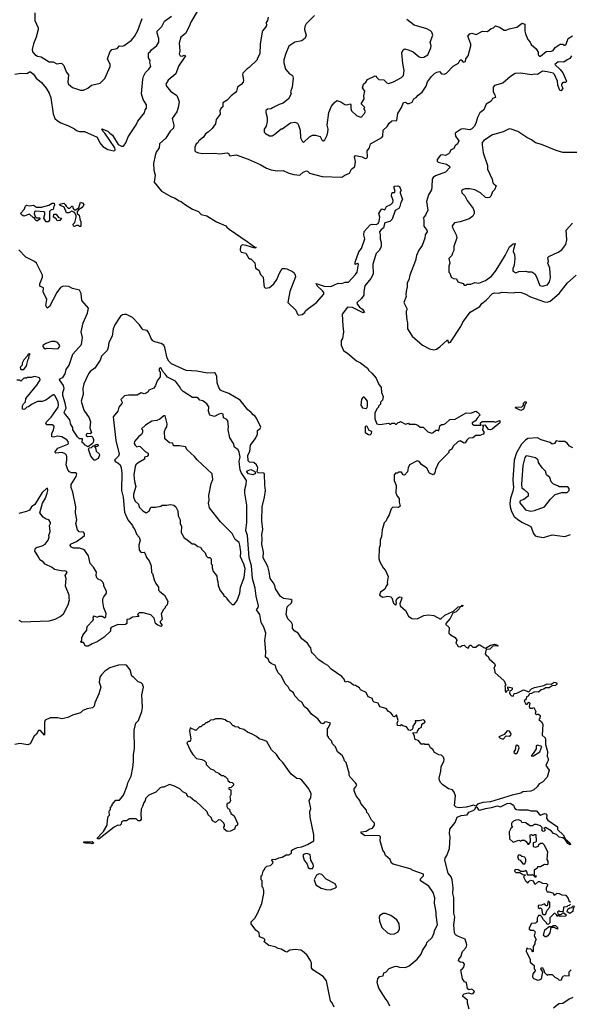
# Model space of a CAD drawing. Extents: x 2494106 to 2685573, y 758056 to 915185.
# Tile 498 of 507: x 2648584 to 2654210, y 897354 to 907414. Entities that reach past the tile are written whole.
import ezdxf

# ---------------------------------------------------------------- set-up
doc = ezdxf.new("R2010")
doc.units = 0

msp = doc.modelspace()

# ---------------------------------------------------------------- linework, layer by layer
at = {"layer": '0CON05XD'}
for points in [[(2650409, 907515), (2650333, 907387), (2650316, 907344), (2650277, 907273), (2650231, 907235), (2650214, 907175), (2650219, 907095), (2650213, 907065), (2650225, 907043), (2650245, 907042), (2650265, 907052), (2650278, 907045), (2650205, 906940), (2650178, 906862), (2650100, 906795), (2650078, 906755), (2650084, 906735), (2650125, 906685), (2650188, 906638), (2650203, 906605), (2650212, 906575), (2650203, 906515), (2650188, 906472), (2650143, 906405), (2650160, 906335), (2650154, 906306), (2650121, 906275), (2650077, 906203), (2650013, 906145), (2650008, 906105), (2649979, 906061), (2649967, 906025), (2649951, 905945), (2649953, 905875), (2649968, 905825), (2649959, 905755), (2650033, 905663), (2650135, 905604), (2650165, 905594), (2650212, 905562), (2650235, 905555), (2650268, 905528), (2650349, 905479), (2650412, 905455), (2650438, 905425), (2650495, 905409), (2650595, 905348), (2650689, 905309), (2650700, 905295), (2650725, 905272), (2650909, 905149), (2650982, 905092), (2651000, 905085), (2650985, 905080), (2650898, 905108), (2650858, 905112), (2650840, 905095), (2650838, 905058), (2650848, 905038), (2650895, 905030), (2650922, 904982), (2650935, 904970), (2650945, 904970), (2650985, 904930), (2650992, 904875), (2651028, 904855), (2651045, 904810), (2651072, 904782), (2651077, 904707), (2651082, 904685), (2651095, 904670), (2651135, 904678), (2651182, 904715), (2651211, 904759), (2651238, 904825), (2651265, 904870), (2651295, 904872), (2651315, 904867), (2651371, 904841), (2651387, 904827), (2651400, 904805), (2651402, 904788), (2651344, 904636), (2651323, 904525), (2651405, 904445), (2651423, 904405), (2651434, 904395), (2651470, 904400), (2651498, 904422), (2651505, 904438), (2651523, 904455), (2651618, 904525), (2651692, 904608), (2651690, 904625), (2651677, 904645), (2651624, 904695), (2651612, 904718), (2651695, 904690), (2651762, 904688), (2651838, 904722), (2651875, 904718), (2651908, 904732), (2651945, 904733), (2652015, 904810), (2652031, 904835), (2652046, 904915), (2652035, 904922), (2652012, 904912), (2652010, 904935), (2652049, 905041), (2652077, 905075), (2652109, 905175), (2652100, 905215), (2652105, 905250), (2652165, 905319), (2652186, 905326), (2652225, 905321), (2652245, 905333), (2652256, 905354), (2652264, 905395), (2652254, 905435), (2652275, 905468), (2652285, 905480), (2652315, 905470), (2652332, 905505), (2652376, 905524), (2652397, 905545), (2652399, 905565), (2652383, 905615), (2652385, 905640), (2652393, 905647), (2652412, 905648), (2652422, 905658), (2652408, 905705), (2652415, 905712), (2652447, 905717), (2652465, 905708), (2652478, 905675), (2652480, 905665), (2652470, 905655), (2652470, 905645), (2652496, 905575), (2652478, 905545), (2652468, 905505), (2652457, 905485), (2652422, 905465), (2652390, 905375), (2652365, 905352), (2652315, 905337), (2652302, 905288), (2652273, 905265), (2652259, 905245), (2652267, 905215), (2652267, 905175), (2652278, 905138), (2652278, 905095), (2652260, 905060), (2652226, 905025), (2652219, 905005), (2652193, 904917), (2652195, 904815), (2652172, 904768), (2652112, 904695), (2652100, 904635), (2652100, 904600), (2652076, 904565), (2652031, 904525), (2652029, 904515), (2652056, 904476), (2652085, 904456), (2652107, 904423), (2652095, 904418), (2651984, 904474), (2651933, 904477), (2651880, 904405), (2651884, 904286), (2651893, 904225), (2651882, 904158), (2651870, 904135), (2651868, 904088), (2651892, 904035), (2651905, 904022), (2651935, 904008), (2652025, 903928), (2652065, 903907), (2652138, 903855), (2652151, 903831), (2652183, 903803), (2652225, 903750), (2652250, 903695), (2652278, 903655), (2652280, 903605), (2652297, 903565), (2652290, 903525), (2652270, 903505), (2652270, 903485), (2652250, 903465), (2652250, 903455), (2652233, 903437), (2652212, 903395), (2652212, 903335), (2652234, 903284), (2652265, 903278), (2652355, 903290), (2652365, 903280), (2652375, 903280), (2652385, 903290), (2652415, 903290), (2652425, 903280), (2652435, 903280), (2652452, 903298), (2652465, 903300), (2652475, 903310), (2652525, 903280), (2652555, 903290), (2652565, 903280), (2652625, 903280), (2652652, 903272), (2652675, 903250), (2652705, 903250), (2652753, 903203), (2652795, 903190), (2652810, 903195), (2652835, 903220), (2652855, 903220), (2652868, 903212), (2652877, 903263), (2652893, 903277), (2652915, 903278), (2652935, 903288), (2652980, 903330), (2653035, 903332), (2653145, 903398), (2653195, 903393), (2653202, 903398), (2653245, 903413), (2653262, 903405), (2653290, 903375), (2653257, 903343), (2653240, 903315), (2653208, 903295), (2653208, 903285), (2653225, 903270), (2653295, 903270), (2653300, 903275), (2653292, 903282), (2653293, 903295), (2653311, 903309), (2653425, 903310), (2653445, 903302), (2653485, 903318), (2653490, 903315), (2653490, 903295), (2653410, 903230), (2653395, 903223), (2653375, 903228), (2653345, 903272), (2653312, 903268), (2653318, 903258), (2653313, 903225), (2653330, 903195), (2653321, 903179), (2653285, 903167), (2653243, 903167), (2653215, 903142), (2653172, 903138), (2653152, 903118), (2653135, 903090), (2653125, 903088), (2653085, 903111), (2653060, 903100), (2653012, 903055), (2653000, 903025), (2652985, 903020), (2652970, 903005), (2652968, 902992), (2652862, 902885), (2652833, 902817), (2652827, 902783), (2652807, 902763), (2652770, 902780), (2652745, 902830), (2652690, 902870), (2652665, 902899), (2652645, 902908), (2652568, 902865), (2652552, 902835), (2652547, 902793), (2652515, 902760), (2652502, 902762), (2652485, 902790), (2652455, 902790), (2652445, 902780), (2652425, 902780), (2652410, 902765), (2652410, 902705), (2652430, 902655), (2652428, 902578), (2652440, 902545), (2652462, 902522), (2652460, 902485), (2652472, 902445), (2652455, 902431), (2652398, 902432), (2652380, 902415), (2652360, 902355), (2652338, 902322), (2652330, 902295), (2652308, 902272), (2652288, 902202), (2652282, 902135), (2652268, 902095), (2652268, 902045), (2652258, 902015), (2652254, 901905), (2652263, 901873), (2652298, 901815), (2652323, 901785), (2652350, 901725), (2652338, 901665), (2652342, 901645), (2652328, 901625), (2652316, 901594), (2652272, 901565), (2652262, 901535), (2652295, 901513), (2652347, 901523), (2652375, 901518), (2652386, 901506), (2652405, 901452), (2652425, 901433), (2652433, 901445), (2652431, 901475), (2652441, 901499), (2652464, 901516), (2652484, 901514), (2652488, 901505), (2652469, 901445), (2652473, 901425), (2652527, 901377), (2652555, 901318), (2652592, 901295), (2652645, 901291), (2652713, 901327), (2652765, 901334), (2652815, 901327), (2652885, 901290), (2652929, 901331), (2653015, 901369), (2653065, 901416), (2653092, 901418), (2653105, 901433), (2653115, 901430), (2653105, 901417), (2653086, 901414), (2653076, 901395), (2653045, 901365), (2653011, 901349), (2652983, 901297), (2652938, 901245), (2652938, 901235), (2652971, 901205), (2652970, 901145), (2652994, 901124), (2653035, 901102), (2653050, 901075), (2653040, 901045), (2653052, 901035), (2653065, 901011), (2653085, 901006), (2653105, 901020), (2653125, 901023), (2653145, 901003), (2653165, 900993), (2653185, 901022), (2653195, 901023), (2653215, 901003), (2653245, 901003), (2653272, 901025), (2653284, 901026), (2653325, 900998), (2653345, 900993), (2653395, 901022), (2653435, 901032), (2653465, 901024), (2653472, 901015), (2653468, 901012), (2653423, 901017), (2653388, 900982), (2653350, 900980), (2653340, 900935), (2653350, 900920), (2653369, 900909), (2653382, 900882), (2653436, 900835), (2653442, 900815), (2653430, 900785), (2653437, 900777), (2653440, 900745), (2653535, 900660), (2653550, 900615), (2653542, 900605), (2653543, 900583), (2653544, 900554), (2653555, 900540), (2653560, 900555), (2653580, 900565), (2653580, 900575), (2653570, 900585), (2653572, 900598), (2653616, 900586), (2653615, 900570), (2653605, 900560), (2653592, 900558), (2653590, 900535), (2653595, 900520), (2653610, 900505), (2653625, 900502), (2653635, 900530), (2653665, 900534), (2653732, 900568), (2653785, 900548), (2653815, 900576), (2653845, 900592), (2653939, 900611), (2653975, 900627), (2654015, 900626), (2654045, 900644), (2654063, 900643), (2654074, 900635), (2654074, 900625), (2654058, 900612), (2654025, 900608), (2653995, 900589), (2653955, 900586), (2653938, 900572), (2653913, 900567), (2653885, 900544), (2653845, 900548), (2653815, 900528), (2653794, 900526), (2653778, 900502), (2653762, 900495), (2653758, 900472), (2653740, 900455), (2653755, 900420), (2653768, 900422), (2653785, 900440), (2653795, 900430), (2653788, 900395), (2653795, 900380), (2653825, 900380), (2653838, 900388), (2653858, 900345), (2653850, 900325), (2653865, 900310), (2653872, 900318), (2653885, 900318), (2653902, 900305), (2653897, 900273), (2653890, 900265), (2653915, 900240), (2653928, 900215), (2653923, 900103), (2653952, 900075), (2653958, 900058), (2653957, 900007), (2653976, 899936), (2653973, 899885), (2653983, 899865), (2653983, 899845), (2653974, 899826)], [(2648535, 906856), (2648595, 906869), (2648656, 906864), (2648685, 906882), (2648695, 906882), (2648725, 906858), (2648752, 906815), (2648805, 906773), (2648854, 906714), (2648885, 906662), (2648901, 906615), (2648927, 906453), (2648944, 906404), (2648965, 906384), (2649005, 906360), (2649075, 906333), (2649145, 906297), (2649165, 906280), (2649195, 906270), (2649245, 906272), (2649375, 906212), (2649404, 906154), (2649435, 906119), (2649485, 906089), (2649545, 906073), (2649555, 906076), (2649560, 906085), (2649556, 906105), (2649455, 906254), (2649433, 906275), (2649423, 906297), (2649485, 906276), (2649504, 906254), (2649531, 906235), (2649589, 906139), (2649625, 906121), (2649645, 906123), (2649670, 906155), (2649693, 906217), (2649775, 906341), (2649792, 906378), (2649858, 906462), (2649866, 906494), (2649879, 906511), (2649878, 906545), (2649845, 906600), (2649829, 906655), (2649843, 906805), (2649849, 906835), (2649868, 906875), (2649901, 906905), (2649923, 906937), (2649914, 906975), (2649916, 906996), (2649900, 907025), (2649900, 907075), (2649916, 907084), (2649932, 907105), (2649985, 907150), (2650006, 907185), (2650007, 907223), (2649989, 907275), (2649990, 907295), (2650037, 907343), (2650065, 907397), (2650135, 907450)], [(2648740, 907485), (2648740, 907405), (2648772, 907332), (2648772, 907315), (2648751, 907235), (2648724, 907166), (2648710, 907110), (2648716, 907085), (2648737, 907057), (2648765, 907041), (2648804, 907034), (2648885, 906984), (2648925, 906982), (2648964, 906964), (2649005, 906970), (2649015, 906966), (2649034, 906945), (2649060, 906880), (2649082, 906852), (2649074, 906775), (2649084, 906754), (2649125, 906720), (2649205, 906694), (2649235, 906693), (2649280, 906715), (2649318, 906745), (2649405, 906765), (2649455, 906812), (2649508, 906935), (2649507, 906955), (2649480, 907015), (2649505, 907082), (2649525, 907108), (2649579, 907121), (2649605, 907147), (2649635, 907142), (2649651, 907149), (2649725, 907203), (2649757, 907243), (2649792, 907305), (2649836, 907425)], [(2651121, 907439), (2651117, 907405), (2651103, 907385), (2651104, 907355), (2651095, 907337), (2651067, 907305), (2651061, 907289), (2651040, 907165), (2651036, 907065), (2651010, 907015), (2651010, 907005), (2650930, 906925), (2650907, 906913), (2650864, 906866), (2650860, 906855), (2650871, 906795), (2650867, 906775), (2650848, 906752), (2650810, 906725), (2650800, 906685), (2650790, 906670), (2650743, 906635), (2650705, 906590), (2650658, 906565), (2650660, 906525), (2650641, 906509), (2650628, 906485), (2650632, 906448), (2650590, 906395), (2650585, 906350), (2650549, 906301), (2650510, 906265), (2650481, 906249), (2650462, 906215), (2650414, 906176), (2650403, 906157), (2650388, 906145), (2650373, 906113), (2650372, 906075), (2650384, 906064), (2650410, 906055), (2650455, 906046), (2650575, 906051), (2650625, 906043), (2650703, 906053), (2650716, 906046), (2650732, 906022), (2650795, 906032), (2650919, 905989), (2651042, 905935), (2651105, 905896), (2651155, 905880), (2651215, 905870), (2651275, 905874), (2651335, 905846), (2651385, 905831), (2651445, 905824), (2651482, 905855), (2651515, 905870), (2651525, 905867), (2651545, 905844), (2651675, 905812), (2651875, 905804), (2651905, 905826), (2651955, 905847), (2651975, 905887), (2652007, 905913), (2652016, 905965), (2652006, 906014), (2652014, 906026), (2652084, 906014), (2652115, 905997), (2652130, 906000), (2652136, 906014), (2652134, 906075), (2652159, 906105), (2652170, 906145), (2652285, 906211), (2652294, 906225), (2652297, 906285), (2652338, 906322), (2652360, 906355), (2652385, 906382), (2652438, 906385), (2652446, 906455), (2652486, 906515), (2652504, 906566), (2652525, 906570), (2652545, 906558), (2652563, 906557), (2652595, 906572), (2652612, 906605), (2652635, 906618), (2652655, 906642), (2652695, 906672), (2652737, 906735), (2652752, 906778), (2652792, 906835), (2652822, 906865), (2652845, 906879), (2652873, 906883), (2652895, 906860), (2652925, 906858), (2652945, 906868), (2653012, 906938), (2653069, 906971), (2653085, 907002), (2653095, 907002), (2653115, 906980), (2653138, 906985), (2653142, 907015), (2653167, 907045), (2653193, 907147), (2653193, 907165), (2653162, 907245), (2653182, 907268), (2653205, 907277), (2653248, 907262), (2653313, 907297), (2653365, 907292), (2653400, 907325), (2653425, 907332), (2653445, 907352), (2653488, 907338), (2653535, 907308), (2653555, 907308), (2653585, 907320), (2653665, 907338), (2653717, 907377), (2653747, 907367), (2653747, 907295), (2653752, 907268)], [(2651595, 907458), (2651510, 907370), (2651496, 907345), (2651494, 907314), (2651510, 907255), (2651502, 907225), (2651465, 907198), (2651395, 907183), (2651335, 907142), (2651302, 907068), (2651284, 907005), (2651284, 906974), (2651299, 906909), (2651341, 906861), (2651372, 906842), (2651377, 906815), (2651368, 906725), (2651352, 906675), (2651358, 906655), (2651330, 906605), (2651275, 906560), (2651235, 906548), (2651166, 906514), (2651155, 906502), (2651115, 906498), (2651098, 906485), (2651098, 906465), (2651112, 906415), (2651112, 906375), (2651102, 906325), (2651082, 906295), (2651082, 906265), (2651095, 906250), (2651138, 906228), (2651162, 906228), (2651195, 906248), (2651255, 906300), (2651265, 906300), (2651351, 906359), (2651395, 906367), (2651421, 906355), (2651434, 906335), (2651449, 906285), (2651452, 906205), (2651471, 906171), (2651485, 906160), (2651544, 906216), (2651575, 906233), (2651605, 906233), (2651655, 906220), (2651675, 906180), (2651685, 906176), (2651701, 906185), (2651727, 906235), (2651734, 906264), (2651736, 906295), (2651726, 906335), (2651744, 906465), (2651771, 906529), (2651796, 906565), (2651825, 906589), (2651865, 906576), (2651906, 906546), (2651924, 906544), (2651964, 906554), (2651969, 906545), (2651966, 906505), (2651974, 906484), (2652026, 906436), (2652065, 906418), (2652075, 906420), (2652108, 906455), (2652118, 906475), (2652100, 906505), (2652110, 906515), (2652072, 906555), (2652104, 906605), (2652101, 906635), (2652110, 906685), (2652087, 906717), (2652097, 906755), (2652120, 906775), (2652137, 906803), (2652215, 906840), (2652226, 906836), (2652230, 906825), (2652253, 906803), (2652305, 906800), (2652335, 906770), (2652353, 906763), (2652405, 906779), (2652485, 906824), (2652506, 906844), (2652514, 906895), (2652500, 906965), (2652490, 907075), (2652502, 907105), (2652520, 907115), (2652565, 907104), (2652605, 907084), (2652666, 907035), (2652685, 907027), (2652715, 907031), (2652755, 907054), (2652786, 907125), (2652788, 907145), (2652779, 907185), (2652804, 907256), (2652796, 907286), (2652781, 907301), (2652745, 907319), (2652615, 907358), (2652541, 907415)], [(2653752, 907268), (2653775, 907210), (2653800, 907185), (2653811, 907161), (2653862, 907115), (2653882, 907082), (2653880, 907055), (2653895, 907040), (2653905, 907040), (2653965, 907090), (2654015, 907092), (2654035, 907100), (2654055, 907128), (2654105, 907163), (2654133, 907163), (2654145, 907153), (2654155, 907153), (2654167, 907165), (2654187, 907223), (2654231, 907249)], [(2654221, 907045), (2654205, 907017), (2654178, 907005), (2654145, 906980), (2654085, 906982), (2654053, 906955), (2654108, 906905), (2654135, 906870), (2654172, 906785), (2654165, 906773), (2654135, 906773), (2654120, 906755), (2654120, 906740), (2654134, 906715), (2654115, 906687), (2654102, 906692), (2654084, 906745), (2654080, 906785), (2654048, 906855), (2654035, 906866), (2653975, 906882), (2653925, 906887), (2653874, 906854), (2653845, 906857), (2653815, 906851), (2653703, 906867), (2653645, 906864), (2653600, 906835), (2653520, 906765), (2653435, 906740), (2653422, 906725), (2653423, 906675), (2653440, 906645), (2653445, 906620), (2653415, 906607), (2653400, 906580), (2653351, 906549), (2653328, 906492), (2653285, 906462), (2653261, 906415), (2653245, 906352), (2653227, 906323), (2653205, 906299), (2653185, 906290), (2653115, 906300), (2653095, 906296), (2653034, 906256), (2653037, 906225), (2653071, 906175), (2653056, 906144), (2653034, 906126), (2653016, 906094), (2652988, 906085), (2652977, 906055), (2652965, 906043), (2652935, 906026), (2652905, 906034), (2652885, 906031), (2652848, 905985), (2652849, 905969), (2652859, 905959), (2652945, 905936), (2652976, 905916), (2652978, 905905), (2652935, 905857), (2652832, 905818), (2652808, 905802), (2652797, 905785), (2652796, 905705), (2652790, 905675), (2652761, 905625), (2652740, 905555), (2652753, 905467), (2652730, 905415), (2652708, 905385), (2652713, 905373), (2652714, 905305), (2652744, 905265), (2652748, 905245), (2652728, 905215), (2652725, 905182), (2652695, 905108), (2652662, 905058), (2652640, 905005), (2652628, 904955), (2652571, 904805), (2652560, 904755), (2652542, 904725), (2652542, 904685), (2652533, 904637), (2652528, 904605), (2652532, 904585), (2652510, 904525), (2652543, 904455), (2652533, 904437), (2652532, 904415), (2652538, 904345), (2652548, 904315), (2652548, 904255), (2652595, 904179), (2652698, 904088), (2652771, 904051), (2652815, 904041), (2652842, 904048), (2652878, 904072), (2652955, 904143), (2652965, 904112), (2652985, 904119), (2653091, 904279), (2653111, 904325), (2653188, 904425), (2653285, 904482), (2653307, 904513), (2653351, 904549), (2653415, 904616), (2653435, 904622), (2653475, 904618), (2653515, 904630), (2653625, 904623), (2653655, 904630), (2653707, 904627), (2653745, 904613), (2653802, 904582), (2653945, 904531), (2653975, 904526), (2654003, 904537), (2654095, 904616), (2654180, 904725), (2654270, 904805)], [(2654275, 906056), (2654135, 906057), (2654065, 906077), (2653915, 906140), (2653855, 906154), (2653815, 906187), (2653765, 906209), (2653675, 906272), (2653605, 906294), (2653585, 906297), (2653525, 906267), (2653415, 906236), (2653325, 906179), (2653311, 906159), (2653308, 906135), (2653320, 906055), (2653363, 905925), (2653363, 905885), (2653411, 905785), (2653418, 905748), (2653427, 905737), (2653452, 905715), (2653434, 905676), (2653414, 905656), (2653398, 905612), (2653385, 905598), (2653365, 905592), (2653345, 905598), (2653294, 905644), (2653235, 905677), (2653184, 905686), (2653135, 905686), (2653115, 905680), (2653097, 905665), (2653101, 905645), (2653131, 905615), (2653155, 905568), (2653216, 905486), (2653228, 905455), (2653228, 905435), (2653215, 905408), (2653175, 905378), (2653085, 905347), (2653025, 905337), (2653003, 905307), (2653005, 905290), (2653043, 905215), (2653050, 905185), (2653020, 905095), (2653020, 905055), (2653005, 905030), (2653000, 905005), (2652970, 904975), (2652980, 904925), (2652970, 904895), (2652970, 904835), (2652980, 904825), (2652994, 904784), (2653015, 904770), (2653047, 904767), (2653060, 904735), (2653115, 904718), (2653125, 904700), (2653145, 904700), (2653155, 904710), (2653195, 904710), (2653235, 904730), (2653275, 904723), (2653345, 904748), (2653405, 904792), (2653447, 904845), (2653468, 904882), (2653546, 905005), (2653588, 905092), (2653625, 905123), (2653645, 905128), (2653628, 905065), (2653627, 905045), (2653640, 905015), (2653643, 904975), (2653638, 904905), (2653623, 904867), (2653622, 904845), (2653655, 904828), (2653685, 904842), (2653755, 904843), (2653775, 904837), (2653816, 904836), (2653846, 904816), (2653860, 904795), (2653897, 904697), (2653925, 904690), (2653976, 904704), (2653998, 904735), (2654007, 904775), (2654002, 904875), (2653982, 904925), (2653988, 904945), (2653982, 904985), (2653990, 904995), (2654085, 905037), (2654125, 905063), (2654165, 905118), (2654176, 905165), (2654168, 905265), (2654232, 905335)], [(2648875, 905350), (2648855, 905350), (2648830, 905385), (2648842, 905425), (2648840, 905445), (2648832, 905452), (2648745, 905458), (2648735, 905450), (2648732, 905435), (2648742, 905402), (2648755, 905390), (2648785, 905390), (2648790, 905385), (2648790, 905375), (2648765, 905360), (2648755, 905360), (2648740, 905375), (2648738, 905388), (2648725, 905390), (2648685, 905428), (2648625, 905407), (2648608, 905415), (2648592, 905435), (2648628, 905475), (2648642, 905508), (2648655, 905520), (2648685, 905512), (2648725, 905520), (2648755, 905500), (2648805, 905498), (2648882, 905518), (2648915, 905540), (2648935, 905540), (2648940, 905515), (2648933, 905507), (2648927, 905473), (2648905, 905470), (2648890, 905455), (2648890, 905365), (2648875, 905350)], [(2649205, 905300), (2649195, 905300), (2649185, 905310), (2649165, 905310), (2649145, 905300), (2649132, 905305), (2649130, 905325), (2649147, 905343), (2649162, 905395), (2649162, 905412), (2649143, 905443), (2649115, 905458), (2649085, 905440), (2649062, 905442), (2649039, 905499), (2649000, 905515), (2648992, 905528), (2649035, 905540), (2649050, 905525), (2649057, 905507), (2649078, 905488), (2649095, 905488), (2649115, 905510), (2649125, 905510), (2649130, 905485), (2649142, 905472), (2649155, 905470), (2649188, 905492), (2649205, 905550), (2649229, 905539), (2649238, 905525), (2649228, 905502), (2649207, 905483), (2649192, 905478), (2649170, 905455), (2649170, 905435), (2649190, 905415), (2649203, 905363), (2649210, 905355), (2649210, 905305), (2649205, 905300)], [(2648965, 905360), (2648958, 905378), (2648930, 905395), (2648932, 905428), (2648958, 905428), (2648982, 905392), (2649010, 905385), (2648995, 905362), (2648965, 905360)], [(2653974, 899826), (2653960, 899795), (2653993, 899745), (2653972, 899675), (2653926, 899624), (2653892, 899605), (2653873, 899577), (2653837, 899545), (2653805, 899533), (2653726, 899524), (2653705, 899511), (2653615, 899492), (2653395, 899422), (2653315, 899416), (2653261, 899399), (2653245, 899380), (2653225, 899387), (2653145, 899368), (2653075, 899362), (2653045, 899367), (2653027, 899385), (2653038, 899485), (2653023, 899523), (2653005, 899544), (2652965, 899556), (2652906, 899595), (2652888, 899615), (2652875, 899642), (2652871, 899665), (2652886, 899735), (2652889, 899785), (2652916, 899835), (2652920, 899855), (2652915, 899879), (2652895, 899898), (2652865, 899903), (2652822, 899925), (2652806, 899956), (2652782, 899975), (2652765, 900010), (2652725, 900010), (2652715, 900020), (2652705, 900012), (2652685, 900013), (2652659, 900049), (2652630, 900055), (2652623, 900063), (2652617, 900097), (2652602, 900128), (2652645, 900130), (2652648, 900145), (2652667, 900173), (2652690, 900185), (2652694, 900216), (2652728, 900235), (2652720, 900255), (2652705, 900262), (2652665, 900250), (2652625, 900250), (2652627, 900233), (2652600, 900195), (2652602, 900175), (2652595, 900160), (2652575, 900152), (2652560, 900155), (2652535, 900188), (2652498, 900198), (2652485, 900210), (2652472, 900198), (2652445, 900204), (2652441, 900225), (2652452, 900255), (2652435, 900310), (2652415, 900290), (2652400, 900295), (2652398, 900308), (2652372, 900335), (2652352, 900345), (2652330, 900375), (2652263, 900393), (2652245, 900432), (2652205, 900441), (2652193, 900455), (2652189, 900479), (2652144, 900494), (2652125, 900538), (2652067, 900567), (2652055, 900588), (2652015, 900610), (2651994, 900614), (2651961, 900641), (2651935, 900652), (2651910, 900645), (2651898, 900675), (2651875, 900702), (2651765, 900778), (2651732, 900815), (2651684, 900844), (2651642, 900875), (2651575, 900940), (2651566, 900955), (2651560, 900995), (2651540, 901015), (2651525, 901042), (2651465, 901088), (2651430, 901145), (2651395, 901167), (2651370, 901195), (2651372, 901235), (2651362, 901255), (2651322, 901292), (2651308, 901335), (2651317, 901415), (2651360, 901455), (2651369, 901479), (2651355, 901490), (2651281, 901501), (2651250, 901520), (2651199, 901599), (2651192, 901632), (2651174, 901665), (2651144, 901705), (2651134, 901774), (2651118, 901828), (2651073, 901915), (2651076, 901975), (2651059, 902055), (2651063, 902105), (2651058, 902155), (2651067, 902205), (2651058, 902295), (2651062, 902435), (2651085, 902537), (2651096, 902605), (2651088, 902658), (2651086, 902775), (2651075, 902781), (2651022, 902785), (2651010, 902795), (2651016, 902834), (2651003, 902865), (2650975, 902890), (2650933, 902893), (2650918, 902905), (2650916, 902965), (2650937, 903003), (2650942, 903065), (2650990, 903130), (2651012, 903175), (2651012, 903215), (2651042, 903238), (2651048, 903252), (2651005, 903342), (2650988, 903365), (2650968, 903375), (2650950, 903400), (2650915, 903427), (2650837, 903525), (2650722, 903595), (2650655, 903617), (2650635, 903630), (2650619, 903655), (2650600, 903705), (2650598, 903768), (2650585, 903799), (2650574, 903806), (2650503, 903803), (2650395, 903822), (2650285, 903829), (2650135, 903898), (2650108, 903925), (2650090, 903955), (2650067, 904065), (2650055, 904088), (2650029, 904105), (2649965, 904121), (2649945, 904134), (2649926, 904156), (2649902, 904215), (2649885, 904239), (2649846, 904246), (2649835, 904254), (2649808, 904295), (2649735, 904370), (2649675, 904400), (2649655, 904403), (2649635, 904399), (2649615, 904386), (2649556, 904295), (2649538, 904255), (2649530, 904180), (2649494, 904115), (2649488, 904065), (2649477, 904035), (2649420, 903975), (2649406, 903935), (2649353, 903855), (2649343, 903847), (2649305, 903819), (2649286, 903794), (2649240, 903695), (2649229, 903645), (2649231, 903585), (2649213, 903517), (2649240, 903425), (2649294, 903345), (2649306, 903305), (2649301, 903245), (2649316, 903194), (2649305, 903182), (2649274, 903186), (2649264, 903176), (2649264, 903164), (2649275, 903154), (2649317, 903157), (2649330, 903145), (2649337, 903123), (2649338, 903105), (2649328, 903082), (2649285, 903050), (2649252, 903065), (2649236, 903086), (2649223, 903093), (2649225, 903130), (2649195, 903132), (2649175, 903152), (2649128, 903225), (2649126, 903246), (2649108, 903278), (2649097, 903327), (2649040, 903395), (2649039, 903405), (2649057, 903445), (2649050, 903495), (2649023, 903575), (2649025, 903605), (2649038, 903645), (2649033, 903675), (2648989, 903735), (2648995, 903746), (2649023, 903757), (2649049, 903795), (2649059, 903841), (2649088, 903885), (2649127, 903995), (2649215, 904095), (2649226, 904165), (2649212, 904225), (2649234, 904315), (2649278, 904415), (2649288, 904465), (2649219, 904545), (2649212, 904615), (2649195, 904649), (2649125, 904669), (2649087, 904687), (2649029, 904691), (2649002, 904678), (2648962, 904625), (2648887, 904483), (2648865, 904468), (2648850, 904495), (2648860, 904555), (2648824, 904634), (2648828, 904675), (2648791, 904691), (2648791, 904715), (2648818, 904782), (2648818, 904805), (2648756, 904926), (2648735, 904944), (2648645, 904987), (2648575, 905061)], [(2648975, 904052), (2648993, 904075), (2648986, 904095), (2648970, 904115), (2648945, 904126), (2648910, 904125), (2648850, 904105), (2648820, 904085), (2648820, 904075), (2648831, 904061), (2648845, 904052), (2648865, 904058), (2648975, 904052)], [(2648625, 903840), (2648652, 903878), (2648670, 903945), (2648677, 903953), (2648680, 903985), (2648690, 903995), (2648685, 904000), (2648672, 903998), (2648660, 903975), (2648625, 903940), (2648610, 903905), (2648610, 903885), (2648590, 903865), (2648595, 903840), (2648625, 903840)], [(2652687, 897867), (2652700, 897905), (2652742, 897965), (2652743, 897985), (2652799, 898035), (2652820, 898085), (2652822, 898108), (2652853, 898165), (2652838, 898265), (2652840, 898295), (2652823, 898387), (2652827, 898443), (2652810, 898495), (2652765, 898560), (2652678, 898615), (2652680, 898635), (2652710, 898665), (2652710, 898685), (2652605, 898720), (2652575, 898737), (2652400, 898785), (2652382, 898795), (2652368, 898835), (2652322, 898875), (2652312, 898905), (2652295, 898930), (2652268, 899025), (2652272, 899065), (2652262, 899075), (2652195, 899080), (2652114, 899074), (2652075, 899098), (2652071, 899105), (2652078, 899115), (2652125, 899124), (2652156, 899144), (2652188, 899155), (2652210, 899185), (2652210, 899205), (2652180, 899235), (2652147, 899297), (2652130, 899315), (2652127, 899337), (2652070, 899405), (2652060, 899435), (2652022, 899485), (2652002, 899535), (2652002, 899555), (2652020, 899575), (2652027, 899597), (2652016, 899616), (2651960, 899675), (2651950, 899695), (2651952, 899715), (2651920, 899825), (2651903, 899843), (2651897, 899867), (2651880, 899895), (2651830, 899935), (2651810, 899985), (2651780, 900015), (2651770, 900045), (2651740, 900075), (2651740, 900085), (2651730, 900095), (2651730, 900175), (2651738, 900182), (2651758, 900228), (2651715, 900240), (2651700, 900235), (2651685, 900220), (2651665, 900228), (2651629, 900269), (2651565, 900318), (2651528, 900368), (2651495, 900392), (2651465, 900442), (2651442, 900455), (2651394, 900504), (2651380, 900535), (2651343, 900563), (2651328, 900598), (2651295, 900628), (2651258, 900708), (2651225, 900742), (2651203, 900785), (2651197, 900817), (2651152, 900835), (2651134, 900854), (2651122, 900882), (2651095, 900900), (2651100, 900955), (2651088, 901075), (2651094, 901116), (2651099, 901145), (2651077, 901207), (2651051, 901255), (2651036, 901336), (2651003, 901385), (2651022, 901408), (2651024, 901426), (2650999, 901525), (2650991, 901605), (2650964, 901705), (2650953, 901833), (2650930, 901915), (2650910, 902145), (2650894, 902195), (2650905, 902275), (2650904, 902454), (2650884, 902575), (2650883, 902615), (2650898, 902665), (2650900, 902705), (2650847, 902787), (2650836, 902816), (2650830, 902870), (2650828, 902902), (2650836, 902945), (2650827, 902995), (2650815, 903020), (2650780, 903045), (2650767, 903085), (2650731, 903141), (2650713, 903225), (2650716, 903255), (2650709, 903315), (2650699, 903329), (2650667, 903345), (2650662, 903385), (2650645, 903391), (2650620, 903385), (2650575, 903360), (2650525, 903372), (2650513, 903415), (2650515, 903460), (2650495, 903488), (2650455, 903520), (2650425, 903528), (2650410, 903545), (2650393, 903553), (2650350, 903555), (2650255, 903614), (2650234, 903635), (2650217, 903667), (2650175, 903722), (2650095, 903762), (2650084, 903774), (2650075, 903790), (2650042, 903822), (2650030, 903855), (2650023, 903857), (2650010, 903845), (2650010, 903825), (2650020, 903815), (2650020, 903765), (2649987, 903725), (2649973, 903675), (2649955, 903648), (2649905, 903628), (2649895, 903610), (2649875, 903598), (2649855, 903592), (2649825, 903600), (2649783, 903577), (2649695, 903577), (2649655, 903570), (2649618, 903532), (2649630, 903505), (2649626, 903494), (2649597, 903455), (2649586, 903414), (2649540, 903355), (2649566, 903115), (2649600, 902975), (2649595, 902953), (2649552, 902915), (2649562, 902895), (2649588, 902885), (2649611, 902865), (2649622, 902835), (2649627, 902785), (2649624, 902605), (2649642, 902535), (2649655, 902382), (2649689, 902305), (2649736, 902246), (2649744, 902224), (2649761, 902205), (2649779, 902159), (2649806, 902126), (2649814, 902095), (2649800, 902045), (2649804, 901994), (2649825, 901970), (2649855, 901972), (2649862, 901965), (2649879, 901919), (2649907, 901885), (2649927, 901835), (2649930, 901765), (2649940, 901755), (2649958, 901692), (2649974, 901654), (2650002, 901615), (2650003, 901585), (2650015, 901570), (2650065, 901533), (2650097, 901473), (2650090, 901435), (2650070, 901415), (2650070, 901405), (2650053, 901387), (2650030, 901345), (2650038, 901285), (2650020, 901265), (2650020, 901255), (2650038, 901225), (2650030, 901215), (2649995, 901228), (2649973, 901245), (2649958, 901298), (2649923, 901333), (2649847, 901353), (2649805, 901353), (2649788, 901335), (2649802, 901315), (2649735, 901310), (2649705, 901288), (2649680, 901285), (2649677, 901245), (2649664, 901236), (2649645, 901231), (2649585, 901236), (2649520, 901205), (2649510, 901195), (2649510, 901165), (2649446, 901104), (2649375, 901058), (2649323, 901037), (2649285, 901012), (2649255, 901012), (2649235, 901050), (2649212, 901052), (2649210, 901065), (2649218, 901072), (2649218, 901102), (2649230, 901115), (2649230, 901125), (2649270, 901175), (2649272, 901215), (2649332, 901275), (2649338, 901285), (2649334, 901306), (2649345, 901322), (2649375, 901310), (2649395, 901318), (2649425, 901318), (2649455, 901302), (2649465, 901312), (2649468, 901348), (2649444, 901405), (2649432, 901465), (2649432, 901495), (2649442, 901518), (2649470, 901555), (2649470, 901575), (2649442, 901625), (2649442, 901645), (2649429, 901669), (2649417, 901685), (2649385, 901697), (2649372, 901712), (2649366, 901735), (2649368, 901768), (2649339, 901819), (2649305, 901857), (2649286, 901935), (2649250, 901990), (2649235, 902001), (2649195, 902014), (2649135, 902014), (2649114, 902025), (2649097, 902045), (2649110, 902060), (2649165, 902081), (2649225, 902127), (2649246, 902145), (2649246, 902164), (2649235, 902177), (2649192, 902182), (2649175, 902200), (2649159, 902265), (2649166, 902305), (2649154, 902374), (2649156, 902435), (2649128, 902588), (2649110, 902635), (2649110, 902665), (2649161, 902745), (2649166, 902775), (2649155, 902783), (2649114, 902784), (2649093, 902795), (2649076, 902815), (2649060, 902865), (2649064, 902916), (2649067, 902947), (2649061, 902965), (2649045, 902983), (2649015, 902991), (2648954, 902984), (2648944, 902994), (2648975, 903036), (2649075, 903076), (2649084, 903085), (2649080, 903105), (2649065, 903122), (2649015, 903151), (2648975, 903157), (2648925, 903149), (2648913, 903153), (2648911, 903185), (2648929, 903225), (2648936, 903255), (2648933, 903265), (2648915, 903276), (2648860, 903275), (2648850, 903285), (2648859, 903305), (2648906, 903354), (2648978, 903455), (2648982, 903475), (2648977, 903505), (2648945, 903572), (2648935, 903582), (2648925, 903582), (2648852, 903525), (2648815, 903512), (2648765, 903514), (2648705, 903482), (2648675, 903459), (2648656, 903454), (2648635, 903433), (2648625, 903430), (2648612, 903435), (2648611, 903469), (2648621, 903489), (2648642, 903508), (2648647, 903545), (2648760, 903680), (2648792, 903735), (2648790, 903750), (2648777, 903757), (2648735, 903768), (2648702, 903758), (2648665, 903758), (2648655, 903750), (2648625, 903750), (2648595, 903720), (2648585, 903730), (2648555, 903730)], [(2652125, 903442), (2652135, 903450), (2652139, 903465), (2652136, 903515), (2652115, 903548), (2652105, 903558), (2652095, 903558), (2652077, 903535), (2652070, 903475), (2652085, 903449), (2652125, 903442)], [(2653705, 903420), (2653653, 903443), (2653650, 903455), (2653715, 903460), (2653730, 903475), (2653730, 903495), (2653745, 903510), (2653758, 903508), (2653760, 903495), (2653750, 903485), (2653730, 903435), (2653705, 903420)], [(2650775, 901440), (2650805, 901480), (2650833, 901555), (2650841, 901615), (2650879, 901715), (2650888, 901808), (2650875, 901852), (2650839, 901925), (2650844, 901976), (2650834, 902045), (2650825, 902071), (2650784, 902104), (2650755, 902163), (2650634, 902284), (2650523, 902425), (2650513, 902475), (2650519, 902505), (2650516, 902554), (2650540, 902675), (2650556, 902715), (2650552, 902775), (2650396, 902916), (2650370, 902950), (2650295, 903020), (2650278, 903048), (2650215, 903061), (2650155, 903060), (2650148, 903088), (2650115, 903092), (2650068, 903132), (2650062, 903205), (2650072, 903235), (2650087, 903255), (2650091, 903285), (2650070, 903365), (2650055, 903368), (2650015, 903332), (2649985, 903320), (2649935, 903313), (2649868, 903272), (2649830, 903235), (2649838, 903225), (2649838, 903195), (2649830, 903175), (2649800, 903155), (2649758, 903105), (2649752, 903085), (2649762, 903065), (2649781, 903051), (2649805, 903057), (2649815, 903052), (2649865, 903002), (2649896, 902986), (2649898, 902965), (2649885, 902950), (2649860, 902945), (2649860, 902925), (2649795, 902887), (2649771, 902865), (2649763, 902847), (2649751, 902765), (2649757, 902695), (2649770, 902645), (2649746, 902565), (2649746, 902535), (2649764, 902495), (2649797, 902465), (2649805, 902432), (2649842, 902395), (2649875, 902377), (2649908, 902392), (2649920, 902425), (2649928, 902432), (2649973, 902433), (2650027, 902443), (2650038, 902452), (2650085, 902452), (2650125, 902462), (2650160, 902455), (2650180, 902435), (2650198, 902395), (2650203, 902343), (2650222, 902305), (2650222, 902265), (2650238, 902235), (2650233, 902173), (2650265, 902120), (2650292, 902102), (2650345, 902060), (2650365, 902060), (2650385, 902050), (2650405, 902030), (2650430, 902025), (2650445, 902000), (2650480, 901965), (2650490, 901935), (2650505, 901920), (2650525, 901920), (2650540, 901905), (2650540, 901855), (2650550, 901845), (2650550, 901815), (2650560, 901775), (2650585, 901750), (2650597, 901727), (2650600, 901695), (2650610, 901675), (2650613, 901633), (2650633, 901583), (2650670, 901535), (2650670, 901525), (2650685, 901520), (2650700, 901505), (2650700, 901495), (2650722, 901472), (2650755, 901440), (2650775, 901440)], [(2652165, 903172), (2652180, 903185), (2652182, 903205), (2652156, 903216), (2652135, 903256), (2652125, 903261), (2652115, 903257), (2652114, 903195), (2652148, 903175), (2652165, 903172)], [(2649355, 902912), (2649345, 902913), (2649310, 902955), (2649288, 903025), (2649292, 903038), (2649316, 903044), (2649335, 903060), (2649350, 903060), (2649360, 903075), (2649373, 903077), (2649385, 903070), (2649385, 903060), (2649365, 903050), (2649350, 903060), (2649350, 903045), (2649358, 903038), (2649364, 903004), (2649395, 902979), (2649400, 902965), (2649385, 902930), (2649355, 902912)], [(2654235, 903041), (2654203, 903055), (2654178, 903088), (2654155, 903103), (2654095, 903103), (2654065, 903112), (2654048, 903082), (2654025, 903076), (2654003, 903093), (2653912, 903122), (2653875, 903140), (2653776, 903134), (2653752, 903118), (2653712, 903078), (2653661, 902989), (2653638, 902912), (2653624, 902714), (2653631, 902635), (2653624, 902595), (2653599, 902525), (2653591, 902475), (2653594, 902435), (2653608, 902388), (2653638, 902338), (2653671, 902311), (2653715, 902281), (2653806, 902236), (2653834, 902165), (2653852, 902142), (2653875, 902132), (2653935, 902124), (2654025, 902150), (2654155, 902133), (2654212, 902155)], [(2653805, 902393), (2653845, 902400), (2653945, 902438), (2654007, 902515), (2654055, 902562), (2654125, 902582), (2654177, 902583), (2654198, 902602), (2654200, 902625), (2654185, 902640), (2654095, 902640), (2654082, 902652), (2654037, 902667), (2654013, 902693), (2654000, 902735), (2653968, 902765), (2653955, 902800), (2653924, 902834), (2653885, 902890), (2653882, 902912), (2653872, 902925), (2653856, 902936), (2653765, 902958), (2653755, 902955), (2653745, 902941), (2653725, 902858), (2653712, 902665), (2653715, 902630), (2653740, 902615), (2653780, 902575), (2653780, 902545), (2653735, 902510), (2653705, 902500), (2653695, 902490), (2653693, 902477), (2653753, 902405), (2653805, 902393)], [(2650965, 902764), (2650922, 902775), (2650906, 902795), (2650908, 902805), (2650945, 902817), (2650988, 902798), (2650992, 902785), (2650988, 902775), (2650965, 902764)], [(2648575, 901278), (2648605, 901260), (2648885, 901271), (2648945, 901289), (2648998, 901315), (2649030, 901345), (2649080, 901435), (2649092, 901485), (2649091, 901501), (2649088, 901535), (2649052, 901625), (2649058, 901705), (2649050, 901735), (2649068, 901765), (2649062, 901775), (2649045, 901782), (2649025, 901780), (2648938, 901798), (2648917, 901817), (2648845, 901850), (2648823, 901873), (2648788, 901895), (2648776, 901926), (2648740, 901985), (2648746, 902014), (2648755, 902022), (2648815, 902039), (2648843, 902055), (2648876, 902095), (2648886, 902125), (2648883, 902145), (2648896, 902185), (2648890, 902245), (2648900, 902265), (2648897, 902277), (2648880, 902305), (2648855, 902312), (2648825, 902332), (2648790, 902375), (2648816, 902474), (2648846, 902525), (2648866, 902575), (2648872, 902605), (2648868, 902628), (2648855, 902622), (2648815, 902582), (2648739, 902461), (2648703, 902435), (2648685, 902402), (2648655, 902388), (2648575, 902370)], [(2651560, 899465), (2651562, 899505), (2651537, 899555), (2651513, 899585), (2651465, 899643), (2651445, 899657), (2651415, 899662), (2651358, 899705), (2651272, 899825), (2651242, 899855), (2651208, 899905), (2651158, 899955), (2651108, 900038), (2651085, 900050), (2651030, 900065), (2651005, 900090), (2650960, 900115), (2650913, 900133), (2650875, 900160), (2650833, 900173), (2650817, 900187), (2650785, 900190), (2650775, 900200), (2650765, 900200), (2650730, 900235), (2650703, 900243), (2650682, 900262), (2650645, 900270), (2650585, 900270), (2650565, 900260), (2650533, 900257), (2650515, 900240), (2650505, 900240), (2650495, 900230), (2650485, 900230), (2650465, 900210), (2650455, 900210), (2650435, 900190), (2650422, 900188), (2650385, 900150), (2650325, 900180), (2650318, 900145), (2650334, 900065), (2650325, 900038), (2650305, 900040), (2650292, 900025), (2650328, 899945), (2650352, 899905), (2650390, 899865), (2650446, 899856), (2650470, 899845), (2650490, 899825), (2650490, 899805), (2650535, 899760), (2650565, 899750), (2650585, 899730), (2650617, 899717), (2650645, 899690), (2650665, 899690), (2650675, 899680), (2650685, 899680), (2650708, 899658), (2650712, 899642), (2650732, 899622), (2650755, 899620), (2650768, 899608), (2650767, 899593), (2650745, 899570), (2650720, 899565), (2650722, 899552), (2650740, 899545), (2650740, 899495), (2650732, 899475), (2650737, 899433), (2650725, 899410), (2650715, 899410), (2650702, 899398), (2650702, 899375), (2650710, 899355), (2650728, 899348), (2650730, 899325), (2650740, 899315), (2650742, 899302), (2650775, 899280), (2650810, 899205), (2650810, 899185), (2650790, 899175), (2650778, 899142), (2650737, 899123), (2650705, 899120), (2650672, 899142), (2650670, 899165), (2650677, 899173), (2650677, 899187), (2650670, 899205), (2650640, 899235), (2650615, 899240), (2650585, 899210), (2650555, 899227), (2650541, 899261), (2650509, 899289), (2650499, 899319), (2650385, 899430), (2650375, 899430), (2650325, 899470), (2650310, 899475), (2650290, 899495), (2650290, 899505), (2650250, 899525), (2650220, 899555), (2650165, 899582), (2650115, 899598), (2650055, 899572), (2650035, 899572), (2650020, 899565), (2649975, 899522), (2649905, 899490), (2649870, 899455), (2649867, 899433), (2649853, 899417), (2649840, 899375), (2649824, 899346), (2649820, 899295), (2649826, 899246), (2649815, 899228), (2649795, 899228), (2649775, 899250), (2649705, 899250), (2649675, 899230), (2649645, 899228), (2649625, 899218), (2649620, 899195), (2649608, 899182), (2649585, 899183), (2649550, 899165), (2649397, 899043), (2649378, 899045), (2649380, 899055), (2649416, 899095), (2649441, 899119), (2649478, 899185), (2649480, 899235), (2649488, 899272), (2649500, 899285), (2649498, 899322), (2649500, 899335), (2649510, 899345), (2649510, 899365), (2649530, 899385), (2649530, 899395), (2649565, 899440), (2649605, 899440), (2649645, 899490), (2649682, 899585), (2649688, 899615), (2649722, 899685), (2649740, 899775), (2649748, 899835), (2649748, 899905), (2649758, 899965), (2649752, 900155), (2649772, 900225), (2649797, 900253), (2649832, 900345), (2649838, 900385), (2649833, 900515), (2649848, 900595), (2649840, 900625), (2649825, 900640), (2649795, 900650), (2649748, 900698), (2649730, 900705), (2649712, 900772), (2649675, 900818), (2649655, 900822), (2649595, 900818), (2649505, 900793), (2649455, 900757), (2649420, 900720), (2649404, 900695), (2649396, 900646), (2649412, 900595), (2649392, 900525), (2649352, 900435), (2649345, 900400), (2649327, 900383), (2649272, 900372), (2649230, 900355), (2649205, 900332), (2649125, 900308), (2649077, 900283), (2649015, 900272), (2648975, 900282), (2648895, 900282), (2648845, 900258), (2648837, 900235), (2648838, 900105), (2648795, 900150), (2648775, 900150), (2648756, 900114), (2648732, 900095), (2648692, 900015), (2648666, 900004), (2648585, 900017), (2648535, 900010)], [(2653525, 900062), (2653553, 900097), (2653585, 900092), (2653602, 900105), (2653607, 900117), (2653588, 900145), (2653565, 900147), (2653535, 900110), (2653480, 900085), (2653493, 900073), (2653525, 900062)], [(2653655, 899914), (2653670, 899925), (2653686, 899976), (2653685, 899988), (2653665, 900000), (2653653, 899997), (2653647, 899953), (2653632, 899935), (2653632, 899925), (2653655, 899914)], [(2653815, 899890), (2653835, 899892), (2653898, 899935), (2653918, 899988), (2653875, 900000), (2653860, 899995), (2653862, 899965), (2653832, 899915), (2653812, 899895), (2653815, 899890)], [(2651798, 897325), (2651775, 897370), (2651758, 897388), (2651720, 897595), (2651685, 897637), (2651578, 897705), (2651567, 897727), (2651566, 897775), (2651555, 897802), (2651518, 897858), (2651475, 897898), (2651455, 897907), (2651397, 897913), (2651345, 897908), (2651315, 897888), (2651295, 897892), (2651255, 897918), (2651225, 897923), (2651195, 897942), (2651130, 897955), (2651080, 897995), (2651090, 898005), (2651090, 898015), (2651080, 898025), (2651034, 898044), (2651030, 898085), (2650995, 898110), (2650950, 898175), (2650948, 898195), (2650988, 898235), (2651015, 898280), (2651057, 898383), (2651078, 898485), (2651078, 898515), (2651070, 898545), (2651060, 898555), (2651060, 898615), (2651050, 898625), (2651050, 898665), (2651060, 898675), (2651070, 898715), (2651090, 898735), (2651090, 898745), (2651110, 898765), (2651145, 898772), (2651170, 898795), (2651173, 898805), (2651160, 898825), (2651165, 898836), (2651195, 898832), (2651230, 898850), (2651265, 898856), (2651305, 898881), (2651335, 898880), (2651358, 898895), (2651362, 898905), (2651360, 898925), (2651375, 898934), (2651424, 898956), (2651467, 898963), (2651526, 898985), (2651590, 899025), (2651590, 899085), (2651553, 899265), (2651550, 899325), (2651557, 899355), (2651542, 899435), (2651560, 899465)], [(2653177, 897303), (2653160, 897365), (2653160, 897395), (2653112, 897435), (2653113, 897447), (2653125, 897460), (2653165, 897472), (2653205, 897461), (2653218, 897465), (2653230, 897485), (2653215, 897503), (2653201, 897509), (2653175, 897502), (2653161, 897511), (2653150, 897575), (2653130, 897585), (2653108, 897615), (2653090, 897705), (2653105, 897712), (2653122, 897735), (2653128, 897765), (2653115, 897780), (2653083, 897783), (2653068, 897798), (2653070, 897815), (2653092, 897838), (2653110, 897895), (2653146, 897934), (2653151, 897961), (2653135, 898018), (2653068, 898045), (2653038, 898065), (2653028, 898085), (2653021, 898165), (2653031, 898245), (2653020, 898285), (2653021, 898445), (2653009, 898485), (2653012, 898545), (2653003, 898625), (2652991, 898655), (2652962, 898695), (2652929, 898825), (2652932, 898848), (2652948, 898875), (2652974, 898945), (2652983, 899065), (2652974, 899095), (2652980, 899145), (2653035, 899212), (2653053, 899265), (2653095, 899282), (2653125, 899286), (2653155, 899289), (2653174, 899316), (2653225, 899336), (2653239, 899351), (2653245, 899372), (2653255, 899369), (2653272, 899342), (2653285, 899337), (2653345, 899356), (2653405, 899364), (2653465, 899381), (2653495, 899370), (2653565, 899406), (2653595, 899408), (2653629, 899389), (2653642, 899355), (2653660, 899345), (2653685, 899340), (2653775, 899342), (2653805, 899332), (2653865, 899330), (2653891, 899295), (2653905, 899288), (2653945, 899303), (2653961, 899301), (2653971, 899285), (2653967, 899255), (2653979, 899235), (2654078, 899168), (2654078, 899145), (2654083, 899135), (2654136, 899086), (2654162, 899042), (2654205, 899005), (2654212, 898988), (2654205, 898984), (2654185, 898996), (2654158, 899038), (2654135, 899054), (2654095, 899062), (2654068, 899088), (2654039, 899099), (2654015, 899126), (2653955, 899160), (2653940, 899155), (2653950, 899145), (2653950, 899125), (2653935, 899118), (2653922, 899125), (2653922, 899162), (2653907, 899177), (2653865, 899192), (2653845, 899192), (2653825, 899178), (2653798, 899178), (2653785, 899190), (2653775, 899190), (2653755, 899208), (2653715, 899210), (2653710, 899225), (2653685, 899238), (2653654, 899236), (2653630, 899225), (2653608, 899205), (2653608, 899178), (2653620, 899165), (2653601, 899149), (2653584, 899115), (2653590, 899045), (2653625, 899010), (2653685, 899030), (2653705, 899022), (2653715, 899030), (2653742, 899032), (2653759, 899019), (2653775, 898990), (2653785, 898990), (2653802, 899015), (2653800, 899085), (2653815, 899090), (2653823, 899083), (2653838, 899082), (2653845, 899090), (2653858, 899088), (2653862, 899018), (2653855, 899010), (2653830, 899005), (2653830, 898965), (2653855, 898960), (2653885, 898970), (2653890, 898985), (2653905, 899000), (2653925, 899000), (2653938, 898988), (2653976, 898915), (2653970, 898835), (2653980, 898815), (2653980, 898785), (2653975, 898780), (2653945, 898782), (2653905, 898760), (2653875, 898760), (2653870, 898745), (2653855, 898730), (2653842, 898728), (2653840, 898670), (2653860, 898665), (2653855, 898650), (2653825, 898680), (2653818, 898672), (2653772, 898672), (2653770, 898705), (2653755, 898720), (2653735, 898710), (2653705, 898710), (2653677, 898727), (2653645, 898730), (2653640, 898715), (2653655, 898700), (2653695, 898700), (2653725, 898680), (2653748, 898678), (2653748, 898672), (2653730, 898655), (2653752, 898615), (2653775, 898590), (2653782, 898608), (2653805, 898622), (2653830, 898615), (2653841, 898591), (2653855, 898583), (2653885, 898608), (2653895, 898608), (2653925, 898590), (2653967, 898587), (2653980, 898575), (2653962, 898545), (2653962, 898525), (2653972, 898502), (2653995, 898502), (2654032, 898492), (2654045, 898470), (2654075, 898488), (2654096, 898486), (2654125, 898473), (2654165, 898470), (2654188, 898435), (2654200, 898405), (2654215, 898400)], [(2649325, 898994), (2649305, 899000), (2649255, 898999), (2649238, 899005), (2649238, 899015), (2649325, 899018), (2649340, 899005), (2649325, 898994)], [(2651575, 898740), (2651587, 898765), (2651582, 898785), (2651558, 898828), (2651553, 898885), (2651515, 898893), (2651483, 898885), (2651477, 898875), (2651492, 898825), (2651520, 898785), (2651533, 898753), (2651545, 898740), (2651575, 898740)], [(2653745, 898790), (2653757, 898815), (2653756, 898836), (2653747, 898857), (2653713, 898863), (2653698, 898878), (2653685, 898880), (2653670, 898865), (2653680, 898835), (2653696, 898826), (2653725, 898790), (2653745, 898790)], [(2651755, 898524), (2651810, 898545), (2651820, 898555), (2651808, 898585), (2651714, 898634), (2651671, 898681), (2651645, 898687), (2651617, 898673), (2651593, 898625), (2651611, 898575), (2651665, 898542), (2651715, 898526), (2651755, 898524)], [(2654212, 898378), (2654198, 898362), (2654185, 898360), (2654175, 898350), (2654142, 898348), (2654138, 898302), (2654105, 898300), (2654095, 898310), (2654080, 898295), (2654085, 898270), (2654115, 898270), (2654132, 898288), (2654145, 898290), (2654170, 898265), (2654160, 898255), (2654105, 898252), (2654085, 898260), (2654075, 898250), (2654068, 898268), (2654055, 898280), (2654045, 898280), (2654002, 898238), (2654000, 898185), (2653988, 898172), (2653975, 898170), (2653968, 898188), (2653935, 898218), (2653918, 898248), (2653905, 898260), (2653885, 898260), (2653872, 898235), (2653872, 898205), (2653866, 898194), (2653855, 898182), (2653815, 898178), (2653788, 898135), (2653790, 898120), (2653805, 898110), (2653835, 898110), (2653850, 898095), (2653840, 898055), (2653860, 898015), (2653848, 897992), (2653848, 897972), (2653830, 897945), (2653830, 897895), (2653825, 897890), (2653820, 897895), (2653820, 897905), (2653808, 897918), (2653775, 897920), (2653765, 897930), (2653758, 897905), (2653758, 897895), (2653800, 897815), (2653800, 897785), (2653842, 897752), (2653840, 897715), (2653850, 897705), (2653850, 897695), (2653828, 897665), (2653824, 897634), (2653832, 897622), (2653875, 897602), (2653895, 897603), (2653916, 897614), (2653930, 897685), (2653910, 897715), (2653915, 897730), (2653928, 897728), (2653930, 897715), (2653940, 897705), (2653942, 897682), (2653972, 897652), (2653985, 897660), (2654025, 897658), (2654052, 897632), (2654079, 897619), (2654095, 897600), (2654120, 897605), (2654130, 897635), (2654138, 897642), (2654155, 897648), (2654200, 897645), (2654200, 897685), (2654220, 897705)], [(2653955, 898270), (2653973, 898317), (2654000, 898345), (2654000, 898395), (2653985, 898410), (2653975, 898360), (2653965, 898360), (2653945, 898380), (2653915, 898368), (2653880, 898365), (2653882, 898342), (2653895, 898332), (2653905, 898340), (2653920, 898325), (2653922, 898282), (2653935, 898270), (2653955, 898270)], [(2654205, 898280), (2654178, 898298), (2654183, 898327), (2654205, 898340), (2654228, 898342), (2654232, 898358), (2654245, 898360), (2654250, 898345), (2654240, 898335), (2654237, 898303), (2654205, 898280)], [(2652375, 898072), (2652415, 898073), (2652452, 898095), (2652466, 898124), (2652461, 898175), (2652436, 898216), (2652375, 898262), (2652322, 898282), (2652298, 898282), (2652265, 898260), (2652258, 898245), (2652260, 898205), (2652285, 898140), (2652343, 898083), (2652375, 898072)], [(2653965, 898042), (2653953, 898043), (2653937, 898057), (2653950, 898115), (2653995, 898150), (2654025, 898150), (2654035, 898160), (2654058, 898158), (2654078, 898138), (2654078, 898122), (2654045, 898140), (2654012, 898138), (2654002, 898085), (2653982, 898055), (2653965, 898042)], [(2652366, 897336), (2652343, 897385), (2652324, 897405), (2652255, 897520), (2652236, 897575), (2652242, 897615), (2652262, 897638), (2652298, 897645), (2652303, 897677), (2652325, 897682), (2652360, 897720), (2652415, 897739), (2652435, 897742), (2652465, 897734), (2652525, 897731), (2652563, 897747), (2652646, 897815), (2652687, 897867)], [(2654235, 897422), (2654198, 897405), (2654135, 897362), (2654092, 897358), (2654037, 897315)]]:
    msp.add_lwpolyline(points, dxfattribs=at)

doc.saveas('drawing.dxf')
